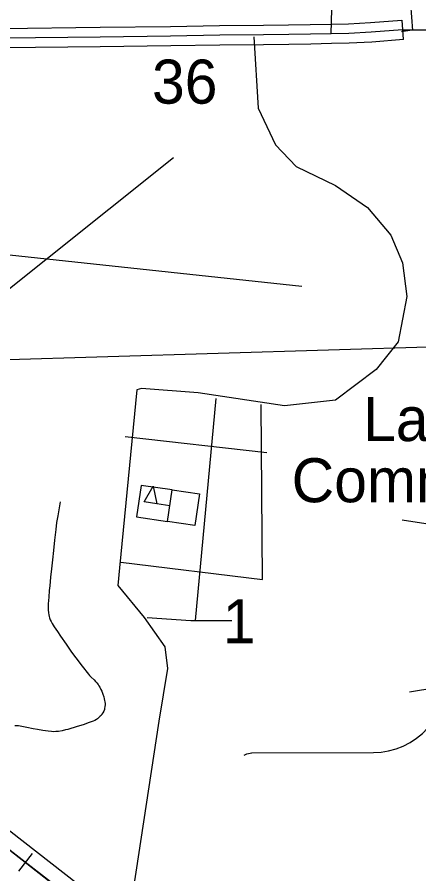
# Model space of a CAD drawing. Extents: x 2480962 to 2688785, y 277103 to 599240.
# Drawn here: x 2576961 to 2581065, y 428790 to 437541 of the extents above; entities that cross this region are included whole.
import ezdxf

# ---------------------------------------------------------------- set-up
doc = ezdxf.new("R2010")
doc.units = 0
for name, color, linetype in [('Culture', 7, 'Continuous'), ('Culture Text', 7, 'Continuous'), ('Local Roads Paved', 7, 'Continuous'), ('Narrow River Creek and Branch and Slough', 7, 'Continuous'), ('Railroads', 7, 'Continuous'), ('Runways', 7, 'Continuous'), ('Section Numbers', 7, 'Continuous'), ('State Routes Highway Center Lines', 7, 'Continuous'), ('Township and Range lines', 7, 'Continuous'), ('Uninventoried Roads and Features', 7, 'Continuous'), ('US Route Divided Highway Outline and Fill', 7, 'Continuous'), ('US Routes Highway Center Lines', 7, 'Continuous')]:
    doc.layers.add(name, color=color, linetype=linetype)

msp = doc.modelspace()

# ---------------------------------------------------------------- linework, layer by layer
at = {"layer": 'Culture'}
for p, q in [((2578229.131, 432757.79), (2578182.148, 432436.524)), ((2578545.353, 432711.545), (2578229.131, 432757.79)), ((2578498.37, 432390.279), (2578545.353, 432711.545)), ((2578521.861, 432550.912), (2578387.909, 432570.502)), ((2578182.148, 432436.524), (2578498.37, 432390.279))]:
    msp.add_line(p, q, dxfattribs=at)
for points in [[(2578257.391, 432589.589), (2578352.629, 432749.988), (2578387.909, 432570.502)], [(2578498.37, 432390.279), (2578545.353, 432711.545), (2578823, 432670.941), (2578776.017, 432349.675)]]:
    msp.add_lwpolyline(points, close=True, dxfattribs=at)
at = {"layer": 'Local Roads Paved'}
for p, q in [((2578990.427, 433644.254), (2578781.718, 431378.27)), ((2578066.144, 433256.651), (2579512.2, 433092.666))]:
    msp.add_line(p, q, dxfattribs=at)
for points in [[(2580168.143, 437371.201), (2580204.779, 438638.532), (2580961.571, 438644.266), (2580973.163, 438176.222), (2580958.256, 437952.605), (2580998.742, 437405.031)], [(2579378.03, 437341.385), (2579422.753, 436610.904), (2579601.647, 436238.209), (2579810.356, 436014.592), (2580212.866, 435820.791), (2580540.837, 435597.174), (2580779.362, 435313.926), (2580898.624, 435030.678), (2580943.348, 434687.799), (2580853.901, 434225.657), (2580630.284, 433942.41), (2580212.866, 433629.346), (2579691.093, 433569.715), (2578811.534, 433703.885), (2578230.13, 433748.608), (2578185.407, 433733.7), (2578006.513, 431914.95), (2577991.606, 431736.057), (2578259.946, 431408.085), (2578468.655, 431109.93), (2578498.47, 430886.313), (2578409.024, 430349.632), (2578095.96, 428292.357)], [(2578021.421, 431974.581), (2579467.477, 431795.688), (2579452.569, 433584.623)], [(2578289.761, 431408.085), (2578736.995, 431378.27), (2579154.413, 431378.27)]]:
    msp.add_lwpolyline(points, dxfattribs=at)
at = {"layer": 'Narrow River Creek and Branch and Slough'}
msp.add_lwpolyline([(2577400.077, 432588.474), (2577375.742, 432448.589), (2577364.869, 432378.512), (2577355.767, 432308.179), (2577343.554, 432199.853), (2577331.856, 432091.477), (2577322.364, 431998.99), (2577312.861, 431906.506), (2577303.404, 431819.29), (2577293.744, 431732.09), (2577289.26, 431685.941), (2577284.091, 431616.568), (2577280.031, 431547.186), (2577279.094, 431524.527), (2577278.898, 431504.641), (2577279.345, 431487.236), (2577281.877, 431456.871), (2577285.554, 431434.264), (2577289.489, 431417.453), (2577293.175, 431404.947), (2577299.998, 431386.383), (2577308.514, 431368.094), (2577319.719, 431347.334), (2577340.104, 431312.956), (2577372.148, 431264.267), (2577405.361, 431216.256), (2577461.454, 431134.93), (2577518.176, 431054.064), (2577559.908, 430996.935), (2577624.355, 430912.669), (2577689.826, 430829.281), (2577699.68, 430817.553), (2577718.195, 430798.325), (2577747.306, 430770.496), (2577761.657, 430756.048), (2577775.377, 430740.637), (2577787.661, 430724.55), (2577797.336, 430709.887), (2577805.064, 430696.677), (2577817.142, 430672.878), (2577825.179, 430654.613), (2577835.965, 430626.848), (2577845.691, 430599.02), (2577851.513, 430579.442), (2577855.445, 430561.62), (2577857.846, 430545.659), (2577859.049, 430531.517), (2577859.347, 430519.079), (2577858.001, 430497.351), (2577855.283, 430481.244), (2577852.2, 430469.358), (2577845.77, 430451.974), (2577837.017, 430435.291), (2577827.376, 430420.753), (2577818.264, 430408.883), (2577809.78, 430399.163), (2577793.81, 430383.687), (2577780.91, 430373.397), (2577770.727, 430366.438), (2577754.65, 430357.245), (2577737.63, 430349.586), (2577697.102, 430334.351), (2577636.166, 430313.713), (2577574.493, 430294.742), (2577480.148, 430265.951), (2577456.497, 430259.424), (2577420.843, 430250.997), (2577384.884, 430244.843), (2577358.028, 430242.469), (2577334.376, 430242.109), (2577313.593, 430242.904), (2577277.112, 430246.265), (2577222.385, 430254.291), (2577168.072, 430263.212), (2577124.26, 430271.243), (2577058.849, 430285.511), (2577026.138, 430292.275), (2576993.334, 430297.948), (2576973.76, 430300.356), (2576939.197, 430302.335)], dxfattribs=at)
at = {"layer": 'Railroads'}
for p, q in [((2573249.347, 431856.346), (2611317.537, 402278.719)), ((2577115.617, 428998.024), (2576974.502, 428816.401)), ((2577115.617, 428998.024), (2576974.502, 428816.401))]:
    msp.add_line(p, q, dxfattribs=at)
msp.add_lwpolyline([(2564274.069, 438538.947), (2566952.339, 436688.506), (2568328.127, 435679.976), (2568328.128, 435679.975), (2573249.347, 431856.346), (2611317.537, 402278.719)], dxfattribs=at)
msp.add_lwpolyline([(2564274.069, 438538.947), (2566952.339, 436688.506), (2568328.127, 435679.976), (2568328.128, 435679.975), (2573249.347, 431856.346), (2611317.537, 402278.719)], dxfattribs=at)
at = {"layer": 'Runways'}
for points in [[(2578558.102, 436104.039), (2573966.503, 432436.723)], [(2571670.703, 435671.713), (2579869.987, 434792.153)]]:
    msp.add_lwpolyline(points, dxfattribs=at)
at = {"layer": 'State Routes Highway Center Lines'}
msp.add_line((2611434.873, 402383.198), (2567594.761, 436445.426), dxfattribs=at)
at = {"layer": 'Township and Range lines'}
msp.add_line((2576302.124, 434025.858), (2581661.367, 434188.345), dxfattribs=at)
at = {"layer": 'Uninventoried Roads and Features'}
for p, q in [((2580895.218, 432405.263), (2586934.904, 431462.021)), ((2581239.723, 430690.729), (2580968.222, 430647.281)), ((2579357.45, 430024.474), (2580600.679, 430029.683))]:
    msp.add_line(p, q, dxfattribs=at)
for points in [[(2580600.679, 430029.683), (2580679.036, 430034.119), (2580756.501, 430046.721), (2580832.224, 430067.351), (2580905.376, 430095.785), (2580975.155, 430131.708), (2581040.797, 430174.729), (2581101.583, 430224.376), (2581156.846, 430280.105), (2581205.982, 430341.304), (2581226.702, 430371.616)], [(2579278.981, 430002.82), (2579293.392, 430010.358), (2579308.511, 430016.349), (2579324.172, 430020.725), (2579340.207, 430023.441), (2579356.437, 430024.467), (2579357.45, 430024.474)]]:
    msp.add_lwpolyline(points, dxfattribs=at)
at = {"layer": 'US Route Divided Highway Outline and Fill'}
msp.add_line((2580891.35, 437511.566), (2580905.528, 437312.061), dxfattribs=at)
for points in [[(2576817.949, 437426.195), (2577808.283, 437438.188), (2578527.804, 437446.754), (2579030.14, 437455.326), (2579477.611, 437458.755), (2579734.285, 437462.177), (2579956.517, 437465.596), (2580167.132, 437470.733), (2580347.378, 437474.134), (2580572.25, 437485.97), (2580891.35, 437511.566)], [(2580907.341, 437312.206), (2580585.504, 437286.39), (2580354.523, 437274.233), (2580171.457, 437270.779), (2579960.494, 437265.634), (2579737.156, 437262.198), (2579479.71, 437258.765), (2579032.612, 437255.339), (2578530.7, 437246.774), (2577810.685, 437238.203), (2576819.943, 437226.204)]]:
    msp.add_lwpolyline(points, dxfattribs=at)
at = {"layer": 'US Routes Highway Center Lines'}
for points in [[(2617060.11, 443239.087), (2615376.372, 443017.542), (2612708.978, 442698.519), (2609660.528, 442308.601), (2608951.586, 442219.983), (2606718.418, 441927.544), (2606168.988, 441812.341), (2604946.063, 441519.903), (2602774.929, 440997.058), (2600515.176, 440483.075), (2600231.599, 440403.319), (2596713.475, 439561.45), (2593452.342, 438790.476), (2592769.985, 438639.826), (2588666.983, 437647.307), (2588073.244, 437540.966), (2587887.147, 437514.38), (2586575.604, 437461.21), (2584758.941, 437461.21), (2583952.519, 437452.348), (2581595.287, 437408.039), (2580992.686, 437408.039), (2580886.345, 437390.316)], [(2580899.345, 437411.886), (2580578.877, 437386.18), (2580350.951, 437374.184), (2580169.295, 437370.756), (2579958.506, 437365.615), (2579735.72, 437362.188), (2579478.66, 437358.76), (2579031.376, 437355.333), (2578529.252, 437346.764), (2577809.484, 437338.195), (2576818.946, 437326.199)], [(2581597.754, 437416.396), (2581021.444, 437406.572), (2580892.772, 437408.747)]]:
    msp.add_lwpolyline(points, dxfattribs=at)

# ---------------------------------------------------------------- texts
at = {"layer": 'Culture Text'}
for s, rotation, p in [('Lake City', 0.0291056, (2580494.968, 433209.93)), ('Community College', 0.0291111, (2579765.693, 432585.496))]:
    msp.add_text(s, height=450, rotation=rotation, dxfattribs=at).set_placement(p)
at = {"layer": 'Section Numbers'}
for s, rotation, p in [('36', 359.9796389, (2578338.683, 436657.409)), ('1', 359.9796861, (2579062.15, 431145.879))]:
    msp.add_text(s, height=450, rotation=rotation, dxfattribs=at).set_placement(p)

doc.saveas('drawing.dxf')
